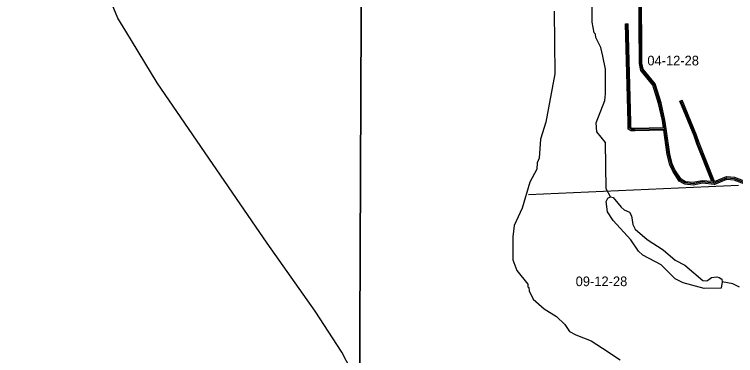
# Model space of a CAD drawing. Extents: x 457167 to 656239, y 1787309 to 1969297.
# Drawn here: x 489068 to 505894, y 1867028 to 1874980 of the extents above; entities that cross this region are included whole.
import ezdxf

# ---------------------------------------------------------------- set-up
doc = ezdxf.new("R2010")
doc.units = 0
for name, color, linetype in [('Level 1', 7, 'Continuous'), ('Level 10', 7, 'Continuous'), ('Level 2', 7, 'Continuous'), ('Level 31', 7, 'Continuous'), ('Level 32', 7, 'Continuous'), ('Level 5', 7, 'Continuous'), ('Level 63', 7, 'Continuous'), ('Level 7', 7, 'Continuous')]:
    doc.layers.add(name, color=color, linetype=linetype)

msp = doc.modelspace()

# ---------------------------------------------------------------- linework, layer by layer
at = {"layer": 'Level 1'}
msp.add_line((501064.881, 1870781.781), (505957.98, 1870996.563), dxfattribs=at)
at = {"layer": 'Level 10'}
msp.add_lwpolyline([(497123.639, 1866298.447), (496709.624, 1867107.454), (496081.604, 1868063.461), (494965.57, 1869645.47), (494250.549, 1870686.476), (492400.493, 1873382.494), (491664.47, 1874590.503), (491481.464, 1874890.506), (490767.435, 1876616.522), (490594.426, 1877204.529), (490566.424, 1877406.531), (490544.421, 1877566.534), (490535.417, 1877940.539), (490559.411, 1878563.549), (490559.33, 1878566.652)], dxfattribs=at)
at = {"layer": 'Level 31'}
for points in [[(504244.826, 1872309.368), (504215.745, 1872511.672), (504125.748, 1872912.412), (503993.891, 1873346.415), (503711.801, 1873689.033), (503679.011, 1873839.352), (503669.047, 1875673.249), (503727.51, 1875731.556), (504053.106, 1875838.585), (504178.721, 1875979.892), (504262.76, 1876146.461)], [(504244.826, 1872309.368), (503546.977, 1872294.047), (503468.071, 1872295.099), (503418.877, 1872325.484), (503420.731, 1872466.569), (503355.395, 1874758.883)], [(505385.817, 1871048.694), (505014.116, 1871975.313), (504956.316, 1872158.825), (504617.571, 1872968.948)], [(504602.378, 1871118.066), (504453.111, 1871343.771), (504387.189, 1871485.861), (504329.596, 1871719.556), (504244.826, 1872309.368)], [(505385.817, 1871048.694), (505686.38, 1871172.569), (505861.317, 1871155.132), (506227.621, 1871012.195)], [(505385.817, 1871048.694), (505119.271, 1871074.506), (504902.094, 1871033.571), (504718.883, 1871051.045), (504602.378, 1871118.066)]]:
    msp.add_lwpolyline(points, dxfattribs=at)
at = {"layer": 'Level 32'}
for p, q in [((503325.407, 1874758.028), (503385.383, 1874759.737)), ((504589.892, 1872957.375), (504645.25, 1872980.521))]:
    msp.add_line(p, q, dxfattribs=at)
for points in [[(504210.313, 1872338.617), (504186.216, 1872506.242), (504096.72, 1872904.754), (503966.926, 1873331.967), (503684.034, 1873675.56), (503649.027, 1873836.038), (503638.979, 1875685.631), (503711.371, 1875757.83), (504036.056, 1875864.56), (504153.699, 1875996.9), (504219.846, 1876128.005)], [(504274.521, 1872313.636), (504245.273, 1872517.101), (504154.776, 1872920.07), (504020.856, 1873360.863), (503739.568, 1873702.507), (503708.993, 1873842.667), (503699.116, 1875660.866), (503743.649, 1875705.281), (504070.156, 1875812.61), (504203.743, 1875962.885), (504270.894, 1876095.978)], [(504218.912, 1872278.791), (503547.106, 1872264.043), (503459.369, 1872265.211), (503388.656, 1872308.888), (503390.724, 1872466.339), (503325.407, 1874758.028)], [(504210.313, 1872338.617), (503546.848, 1872324.052), (503476.772, 1872324.986), (503449.098, 1872342.079), (503450.737, 1872466.8), (503385.383, 1874759.737)], [(505402.386, 1871087.971), (505042.386, 1871985.419), (504984.521, 1872169.139), (504645.25, 1872980.521)], [(505339.607, 1871083.309), (504985.846, 1871965.208), (504928.111, 1872148.51), (504589.892, 1872957.375)], [(504623.488, 1871140.532), (504479.376, 1871358.441), (504415.624, 1871495.856), (504359.081, 1871725.292), (504274.521, 1872313.636)], [(504581.27, 1871095.599), (504426.844, 1871329.101), (504358.753, 1871475.866), (504300.112, 1871713.818), (504218.913, 1872278.791)], [(505339.607, 1871083.309), (505117.911, 1871104.777), (504900.712, 1871063.838), (504728.206, 1871080.291), (504623.488, 1871140.532)], [(505390.351, 1871018.113), (505690.873, 1871141.972), (505854.246, 1871125.688), (506224.596, 1870981.172)], [(505402.386, 1871087.971), (505681.887, 1871203.166), (505868.389, 1871184.577), (506230.65, 1871043.216)], [(505390.351, 1871018.114), (505120.631, 1871044.233), (504903.475, 1871003.302), (504709.561, 1871021.797), (504581.27, 1871095.599)]]:
    msp.add_lwpolyline(points, dxfattribs=at)
at = {"layer": 'Level 5'}
for points in [[(501660.011, 1875055.522), (501680.378, 1873596.611), (501468.366, 1872471.871), (501342.049, 1872072.114), (501307.293, 1871630.427), (501265.283, 1871522.186), (501256.465, 1871372.163), (501097.125, 1871072.546), (500911.799, 1870464.586), (500727.09, 1870056.697), (500692.922, 1869798.373), (500699.528, 1869256.485), (500790.442, 1869014.472), (501047.85, 1868688.501), (501047.661, 1868630.15), (501072.601, 1868613.41), (501080.712, 1868538.349), (501171.786, 1868346.327), (501429.493, 1868120.427), (501712.34, 1867936.108), (501911.815, 1867752.088), (502019.668, 1867585.006), (502169.492, 1867509.527), (502527.53, 1867375), (502785.396, 1867199.121), (503201.366, 1866931.021)], [(505582.996, 1868749.078), (505557.528, 1868599.126), (505157.351, 1868592.061), (504674.271, 1868726.976), (504482.837, 1868819.296), (504158.768, 1869145.426), (503725.998, 1869371.914), (503626.256, 1869463.904), (503452.01, 1869722.886), (503036.638, 1870174.387), (502903.873, 1870374.879), (502871.321, 1870616.731), (502913.26, 1870699.963), (502971.681, 1870724.775)], [(502971.681, 1870724.775), (503038.372, 1870716.246), (503221.047, 1870490.574), (503295.85, 1870423.654), (503420.722, 1870373.245), (503462.114, 1870281.384), (503494.836, 1870081.221), (503552.829, 1869972.681), (503827.176, 1869730.051), (504201.555, 1869495.421), (504484.212, 1869252.781), (504708.927, 1869135.363), (505132.939, 1868775.522), (505224.601, 1868766.894), (505266.381, 1868800.115), (505333.231, 1868849.936), (505458.343, 1868866.208), (505508.294, 1868849.378), (505574.856, 1868807.469), (505582.996, 1868749.078)]]:
    msp.add_lwpolyline(points, dxfattribs=at)
at = {"layer": 'Level 63'}
for points in [[(457166.97, 1833271.563), (496982.081, 1833080.334), (497176.54, 1878534.741), (457410.246, 1878726.517), (457166.97, 1833271.563)], [(496982.082, 1833080.334), (536796.8, 1832931.691), (536942.564, 1878385.707), (497176.541, 1878534.741), (496982.082, 1833080.334)]]:
    msp.add_lwpolyline(points, dxfattribs=at)
at = {"layer": 'Level 7'}
msp.add_line((505832.921, 1868698.28), (505582.996, 1868749.078), dxfattribs=at)
for points in [[(502971.681, 1870724.775), (502872.267, 1870916.836), (502859.026, 1871992.282), (502659.739, 1872242.993), (502643.756, 1872451.466), (502845.495, 1872975.996), (502862.623, 1873125.989), (502856.117, 1873701.227), (502798.742, 1874009.861), (502749.38, 1874210.093), (502633.425, 1874443.876), (502625.324, 1874518.936), (502592.073, 1874552.376), (502551.21, 1874802.59), (502545.85, 1875736.293), (502431.141, 1876361.871), (502423.289, 1876520.293)], [(505982.745, 1868622.761), (505832.921, 1868698.28)]]:
    msp.add_lwpolyline(points, dxfattribs=at)

# ---------------------------------------------------------------- texts
at = {"layer": 'Level 2'}
for s, p in [('04-12-28', (503834.955, 1873792.281)), ('09-12-28', (502162.779, 1868645.85))]:
    msp.add_text(s, height=225, dxfattribs=at).set_placement(p)

doc.saveas('drawing.dxf')
